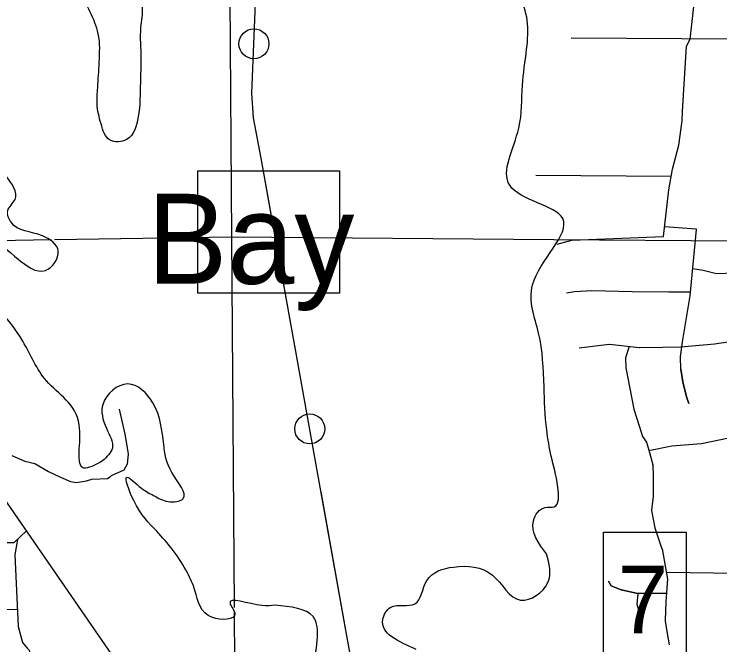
# Model space of a CAD drawing. Extents: x 408847 to 817539, y 923858 to 1151780.
# Drawn here: x 477217 to 481921, y 1070134 to 1074336 of the extents above; entities that cross this region are included whole.
import ezdxf

# ---------------------------------------------------------------- set-up
doc = ezdxf.new("R2010")
doc.units = 0
for name, color, linetype in [('Lakes and Ponds', 7, 'Continuous'), ('Level 12', 7, 'Continuous'), ('Level 42', 7, 'Continuous'), ('Level 43', 7, 'Continuous'), ('Local Roads Improved', 7, 'Continuous'), ('Local Roads Paved', 7, 'Continuous'), ('Narrow River Creek and Branch and Slough', 7, 'Continuous'), ('Section Lines', 7, 'Continuous'), ('State Routes Highway Center Lines', 7, 'Continuous'), ('Township  and Range lines', 7, 'Continuous')]:
    doc.layers.add(name, color=color, linetype=linetype)

msp = doc.modelspace()

# ---------------------------------------------------------------- linework, layer by layer
at = {"layer": 'Lakes and Ponds'}
for points in [[(477806, 1071359.2), (477681.9, 1071311.2), (477651.9, 1071599.5), (477433.6, 1071891.8), (477275.4, 1072156.1), (476829, 1072594.6), (476760.9, 1072644.6), (476710.8, 1072762.8), (476748.9, 1072957), (476835, 1073045.1), (477059.2, 1072880.9), (477245.4, 1072702.7), (477425.6, 1072628.6), (477511.7, 1072756.8), (477405.6, 1072858.9), (477197.4, 1072949), (477175.3, 1073025.1), (477223.4, 1073101.1), (477165.3, 1073255.3), (477037.2, 1073397.5), (476945.1, 1073477.6), (476470.6, 1073551.6), (476206.3, 1073415.5), (476013.2, 1073211.5), (475935.7, 1073223.7), (475935.7, 1073274.7), (476030.1, 1073371.4), (476166.2, 1073501.6), (476298.4, 1073641.7), (476472.6, 1073749.8), (476800.9, 1073705.8), (476969.1, 1073723.8), (476903, 1073854), (476750.9, 1073952.1), (476602.7, 1074054.2), (476418.5, 1074154.3), (476350.4, 1074456.6), (476236.3, 1074586.8), (476050.1, 1074765), (476044.1, 1074881.1), (476006.1, 1075027.2), (475918, 1075299.5), (475859.9, 1075541.8), (475873.9, 1075844.1), (475755.8, 1075682), (475755.8, 1075487.8), (475737.8, 1075207.4), (475711.7, 1075007.2), (475671.7, 1074765), (475689.7, 1074618.8), (475709.7, 1074564.7), (475713.7, 1074440.6), (475437.4, 1074534.7), (475265.2, 1074648.8), (475107.1, 1074855), (474854.8, 1075255.5), (474838.5, 1075446.2), (474950.5, 1075606.9), (475047, 1075577.8), (475169.1, 1075477.7), (475481.5, 1075637.9), (475599.6, 1075810.1), (475607.6, 1076028.3), (475485.5, 1076210.5), (475195.2, 1076168.5), (474978.9, 1076156.5), (475011, 1076334.7), (475165.1, 1076552.9), (475229.2, 1076891.3), (475237.2, 1077169.6), (475233.2, 1077445.9), (475255.2, 1077730.2), (475207.2, 1077990.5), (475267.2, 1078052.6), (475335.4, 1078057.5), (475503.5, 1078014.5), (475643.7, 1077758.2), (475657.7, 1077425.9), (475619.6, 1077101.5), (475561.6, 1076781.2), (475601.6, 1076356.7), (475791.8, 1076064.4), (476020.1, 1076042.4), (476326.4, 1076374.7), (476410.5, 1076627), (476244.3, 1076941.4), (475964, 1077123.6), (475956, 1077335.8), (476006.1, 1077522), (475960, 1077872.4), (475906, 1078098.6), (475873.9, 1078364.9), (475891.9, 1078721.3), (475885.9, 1078919.5), (475871.9, 1079113.7), (475807.4, 1079249.7)], [(480765.3, 1070740.6), (480679.2, 1070960.8), (480757.3, 1071048.9), (480817.3, 1071052.9), (480841.4, 1071185.1), (480797.3, 1071391.3), (480767.3, 1071565.5), (480749.3, 1071853.8), (480713.2, 1072210.2), (480673.2, 1072532.5), (480873.7, 1072974.1), (480521, 1073195.3), (480581.1, 1073575.7), (480605.1, 1073860), (480633.1, 1074102.3), (480637.1, 1074294.5), (480585.1, 1074464.7), (480483, 1074636.9), (480318.8, 1074785), (480076.5, 1074887.1), (479960.4, 1074965.2), (479792.2, 1075293.6), (479970.4, 1075427.7), (480116.6, 1075455.8), (480310.8, 1075395.7), (480499, 1075231.5), (480629.1, 1075191.5), (480641.2, 1075363.7), (480623.1, 1075531.8), (480635.2, 1075686), (480697.2, 1075868.2), (480647.2, 1076038.4), (480549.1, 1076122.5), (480376.9, 1076172.5), (480531, 1076430.8), (480802.1, 1077173.4)], [(478060.1, 1074442.3), (478024.7, 1074559.4), (478008.7, 1074653.5), (477980.7, 1074749.6), (477870.6, 1074745.6), (477728.5, 1074709.5), (477652.4, 1074663.5), (477652.4, 1074521.4), (477724.5, 1074349.3), (477778.5, 1074205.1), (477784.5, 1074015), (477774.5, 1073844.9), (477770.5, 1073736.8), (477796.6, 1073604.7), (477856.6, 1073496.6), (477966.7, 1073500.6), (478044.8, 1073650.7), (478058.8, 1073880.9), (478062.8, 1074041), (478060.8, 1074247.2), (478070.8, 1074381.3), (478060.1, 1074442.3)], [(478955.6, 1070398.9), (478869.2, 1070396.2), (478657, 1070408.2), (478689, 1070340.1), (478538.8, 1070316.1), (478422.7, 1070496.3), (478372.6, 1070614.4), (478168.4, 1070890.7), (478014.3, 1071094.9), (477970.2, 1071251.1), (478066.3, 1071177), (478150.4, 1071127), (478244.5, 1071088.9), (478342.6, 1071107), (478268.5, 1071283.1), (478214.5, 1071469.4), (478142.4, 1071745.7), (477974.2, 1071871.8), (477810, 1071739.6), (477832.1, 1071577.5), (477872.1, 1071445.3), (477806, 1071359.2)], [(479897.6, 1070103.3), (479674.1, 1070302.1), (479728.1, 1070384.2), (479888.3, 1070406.2), (479968.4, 1070562.4), (480146.6, 1070652.5), (480404.9, 1070598.4), (480593.1, 1070432.2), (480775.3, 1070548.4), (480765.3, 1070740.6)], [(480614.3, 1065566.7), (480581.8, 1065938), (480431.1, 1066384.8), (480232, 1066955.4), (480113.7, 1067289.1), (479995.3, 1067601.3), (479920, 1067859.7), (479763.9, 1068279.5), (479634.8, 1068575.6), (479450.6, 1068898.5), (479330.5, 1069303), (479280.4, 1069649.4), (479218.4, 1069963.7), (479210.3, 1070322.1), (478955.6, 1070398.9)]]:
    msp.add_spline(points, degree=3, dxfattribs=at)
at = {"layer": 'Level 12'}
msp.add_lwpolyline([(478441.3, 1073291.6), (479387.1, 1073291.6), (479387.1, 1072475.8), (478441.3, 1072475.8)], close=True, dxfattribs=at)
for centre in [(478815.8, 1074138.2), (479187.9, 1071572.5)]:
    msp.add_circle(centre, 99.8, dxfattribs=at)
at = {"layer": 'Level 43'}
msp.add_lwpolyline([(481145.5, 1070884.1), (481695.8, 1070884.1), (481695.8, 1070045), (481145.5, 1070045)], close=True, dxfattribs=at)
at = {"layer": 'Local Roads Improved'}
for p, q in [((481545.6, 1072853.8), (481582.2, 1073165.9)), ((480837.7, 1072803.7), (480935.1, 1072830.5)), ((480935.6, 1072830.6), (481545.6, 1072853.8)), ((480952.6, 1072488.7), (481067.1, 1072493.5)), ((481067.2, 1072493.5), (481335.7, 1072488.7)), ((480898.7, 1072478.9), (480952.3, 1072488.6)), ((481335.7, 1072488.7), (481582.2, 1072486.2)), ((481582.2, 1072486.2), (481726.3, 1072486.2)), ((481885, 1072139.4), (482084.9, 1072168.7)), ((480984.2, 1072112.5), (481184.1, 1072136.9)), ((481184.6, 1072136.9), (481384.4, 1072115)), ((481315.9, 1072120.8), (481291.6, 1072045.5)), ((481384.6, 1072115), (481540.7, 1072117.4)), ((481540.7, 1072117.4), (481660.3, 1072119.9)), ((481660.4, 1072119.9), (481884.9, 1072139.4)), ((481291.5, 1072044.8), (481293.9, 1071979.3)), ((481294, 1071979), (481347.6, 1071703.3)), ((481347.7, 1071703.1), (481384.2, 1071593.3)), ((481384.3, 1071593.3), (481406.1, 1071522.8)), ((481406.4, 1071522.2), (481432.9, 1071483.7)), ((481799.3, 1071476.1), (482062.9, 1071529.8)), ((481433.2, 1071483.1), (481452.6, 1071415)), ((481448.9, 1071428), (481601.4, 1071459)), ((481601.6, 1071459), (481799.1, 1071476.1)), ((481452.6, 1071415), (481474.5, 1071332.2)), ((481474.6, 1071331.8), (481477, 1071261.2)), ((481477, 1071261.2), (481477, 1071123)), ((481477, 1071122.8), (481464.8, 1071030.4)), ((481464.9, 1071029.8), (481486.7, 1070913)), ((481486.8, 1070912.7), (481535.5, 1070773.8)), ((481535.6, 1070773.5), (481572.2, 1070571.2)), ((482204.3, 1070607.6), (481564.9, 1070614.9)), ((481572.2, 1070570.7), (481560, 1070422)), ((481560, 1070421.9), (481557.6, 1070295.1)), ((481557.6, 1070294.8), (481564.9, 1070236.4)), ((481564.9, 1070236.3), (481584.4, 1070133.9))]:
    msp.add_line(p, q, dxfattribs=at)
for points in [[(481672.5, 1073687.8), (481699.4, 1074122.6), (481723.8, 1074169), (481762.9, 1074525.5)], [(481582.2, 1073165.9), (481606.6, 1073302.7), (481648.1, 1073463.9), (481670.1, 1073625.1), (481672.5, 1073687.8)]]:
    msp.add_lwpolyline(points, dxfattribs=at)
for centre, start, end in [((480935.6, 1072828.6), 92.1771, 105.3835), ((481067.2, 1072491.5), 88.9579, 92.4379), ((480952.6, 1072486.7), 92.4379, 100.3099), ((481335.7, 1072490.7), 268.9579, 269.4325), ((481582.2, 1072488.2), 269.4325, 270), ((481184.3, 1072135), 83.7334, 96.9564), ((481660.2, 1072121.9), 271.1697, 274.9722), ((481884.7, 1072141.4), 274.9722, 278.3297), ((481384.6, 1072117), 263.7334, 270.8956), ((481293.5, 1072044.9), 162.1296, 182.12), ((481295.9, 1071979.4), 182.12, 191.0118), ((481349.6, 1071703.7), 191.0118, 198.4264), ((481382.3, 1071592.7), 17.2334, 18.4264), ((481408, 1071523.4), 197.2334, 214.4952), ((481431.2, 1071482.5), 15.9379, 34.4952), ((481601.8, 1071457), 94.9417, 101.4876), ((481798.9, 1071478.1), 274.9417, 281.5194), ((481450.7, 1071414.5), 14.8194, 15.9379), ((481472.6, 1071331.7), 1.974, 14.8194), ((481475, 1071123), 352.5078, 0), ((481466.8, 1071030.2), 172.5078, 190.6145), ((481488.7, 1070913.4), 190.6145, 199.3259), ((481533.7, 1070773.2), 10.2391, 19.3259), ((481570.2, 1070570.9), 355.3164, 10.2391), ((481562, 1070421.9), 175.3164, 178.8988), ((481559.6, 1070295.1), 178.8988, 187.1215), ((481566.9, 1070236.7), 187.1215, 190.7791), ((481586.4, 1070134.2), 190.7791, 195.9379)]:
    msp.add_arc(centre, 2, start, end, dxfattribs=at)
at = {"layer": 'Local Roads Paved'}
for p, q in [((480930.4, 1074178.7), (482580.6, 1074166.5)), ((480930.4, 1074178.7), (482580.6, 1074166.5)), ((481596.9, 1073254.3), (480693.7, 1073261.7)), ((481763.3, 1072904), (481552.7, 1072918.9)), ((481723.8, 1072459.4), (481765.1, 1072901.8)), ((481809.2, 1072627.9), (481740.6, 1072639.3)), ((481899.3, 1072606), (481809.3, 1072627.9)), ((482016.7, 1072610.8), (481899.8, 1072605.9)), ((480952.6, 1072488.7), (481067.1, 1072493.5)), ((480952.6, 1072488.7), (481067.1, 1072493.5)), ((481067.2, 1072493.5), (481335.7, 1072488.7)), ((481067.2, 1072493.5), (481335.7, 1072488.7)), ((480898.7, 1072478.9), (480952.3, 1072488.6)), ((480898.7, 1072478.9), (480952.3, 1072488.6)), ((481335.7, 1072488.7), (481582.2, 1072486.2)), ((481335.7, 1072488.7), (481582.2, 1072486.2)), ((481582.2, 1072486.2), (481726.3, 1072486.2)), ((481582.2, 1072486.2), (481726.3, 1072486.2)), ((481675, 1072166.3), (481723.8, 1072459.3)), ((481657.9, 1072054.1), (481675, 1072166.3)), ((481885, 1072139.4), (482084.9, 1072168.7)), ((480984.2, 1072112.5), (481184.1, 1072136.9)), ((481184.6, 1072136.9), (481384.4, 1072115)), ((481384.6, 1072115), (481540.7, 1072117.4)), ((481540.7, 1072117.4), (481660.3, 1072119.9)), ((481660.4, 1072119.9), (481884.9, 1072139.4)), ((481660.3, 1071970.9), (481657.9, 1072053.7)), ((481660.3, 1071970.9), (481674.7, 1071886.5)), ((481674.7, 1071886.5), (481660.3, 1071970.9)), ((481674.8, 1071886.3), (481699.1, 1071786.3)), ((481699.1, 1071786.3), (481674.8, 1071886.3)), ((481699.1, 1071786.3), (481674.8, 1071886.3)), ((481699.2, 1071786.2), (481713.8, 1071742.3)), ((481713.8, 1071742.3), (481699.2, 1071786.2)), ((481195.9, 1070527.6), (481179.2, 1070558.7)), ((481179.2, 1070558.7), (481195.9, 1070527.6)), ((481264.5, 1070500.2), (481197, 1070526.7)), ((481197, 1070526.7), (481264.5, 1070500.2)), ((481371.8, 1070475.8), (481264.8, 1070500.1)), ((481264.8, 1070500.1), (481371.8, 1070475.8)), ((481374.5, 1070475.7), (481367.2, 1070405.3)), ((481567.3, 1070478.1), (481372.3, 1070475.7)), ((481372.3, 1070475.7), (481567.3, 1070478.1)), ((481367.3, 1070404.5), (481391.6, 1070321.8))]:
    msp.add_line(p, q, dxfattribs=at)
for points in [[(477917, 1071703.6), (477954.5, 1071537.6), (477978.6, 1071406.5), (477970.6, 1071336.9), (477949.2, 1071296.7), (477863.5, 1071259.2), (477855.5, 1071251.2), (477839.5, 1071240.5)], [(476343.9, 1071597.5), (476686.4, 1071059.5), (476793.4, 1070960.5), (476889.7, 1070882.8), (476924.5, 1070853.4), (477039.5, 1070818.6), (477143.9, 1070815.9), (477218.8, 1070815.9), (477299.1, 1070894.1)], [(477202.7, 1071395.8), (477288.3, 1071358.3), (477355.2, 1071342.2), (477446.2, 1071288.7), (477526.4, 1071251.2), (477593.3, 1071221.8), (477633.5, 1071216.4), (477700.3, 1071227.1), (477735.1, 1071237.8), (477839.5, 1071243.2)], [(476915.3, 1070861.2), (476876.3, 1070808.3), (476865.6, 1070720), (476865.6, 1070655.7), (476967.3, 1070374.7), (477239.8, 1070369.1)], [(477239.7, 1070836.3), (477221.4, 1070732.9), (477245.5, 1070256.9), (477272.3, 1070149.8)], [(477272.3, 1070149.8), (477304, 1070112.2), (477317.7, 1070098.5), (477329.1, 1070053.3), (477365.9, 1069658.1)]]:
    msp.add_lwpolyline(points, dxfattribs=at)
for centre, start, end in [((481763.1, 1072902), 354.6663, 85.9603), ((481808.8, 1072625.9), 76.3221, 80.5331), ((481899.8, 1072607.9), 256.3221, 272.3871), ((481067.2, 1072491.5), 88.9579, 92.4379), ((481067.2, 1072491.5), 88.9579, 92.4379), ((480952.6, 1072486.7), 92.4379, 100.3099), ((480952.6, 1072486.7), 92.4379, 100.3099), ((481335.7, 1072490.7), 268.9579, 269.4325), ((481335.7, 1072490.7), 268.9579, 269.4325), ((481582.2, 1072488.2), 269.4325, 270), ((481582.2, 1072488.2), 269.4325, 270), ((481721.8, 1072459.6), 350.5423, 354.6663), ((481677, 1072166), 170.5423, 171.3517), ((481184.3, 1072135), 83.7334, 96.9564), ((481660.2, 1072121.9), 271.1697, 274.9722), ((481884.7, 1072141.4), 274.9722, 278.3297), ((481384.6, 1072117), 263.7334, 270.8956), ((481659.9, 1072053.8), 171.3517, 181.6838), ((481676.7, 1071886.8), 189.6723, 193.7004), ((481676.7, 1071886.8), 189.6723, 193.7004), ((481701.1, 1071786.8), 193.7004, 198.4264), ((481701.1, 1071786.8), 193.7004, 198.4264), ((481197.7, 1070528.6), 208.2888, 248.5426), ((481197.7, 1070528.6), 208.2888, 248.5426), ((481265.2, 1070502), 248.5426, 257.1896), ((481265.2, 1070502), 248.5426, 257.1896), ((481372.3, 1070477.7), 257.1896, 270.7165), ((481372.3, 1070477.7), 257.1896, 270.7165), ((481369.2, 1070405.1), 174.0968, 196.3818)]:
    msp.add_arc(centre, 2, start, end, dxfattribs=at)
at = {"layer": 'Narrow River Creek and Branch and Slough'}
for points in [[(482087, 1064025.6), (481376.6, 1064839.5), (481078, 1065344.3), (480727.9, 1066175.2), (479832.2, 1068355.9), (479718.9, 1068644.4), (479430.6, 1070218.6), (478864.3, 1073376.6), (478812.9, 1073644.4), (478802.6, 1073809.3), (478864.3, 1075340), (479090.9, 1081286.4), (479132, 1082007.6), (479121.8, 1082275.4), (478754.2, 1083480.8), (478640.9, 1083686.8), (478424.7, 1083934.1), (478260, 1084078.3), (478064.4, 1084346.2)], [(478958.4, 1072852.1), (478864.3, 1073376.6), (478812.9, 1073644.4), (478808.5, 1073713.7)], [(479112.8, 1071990.8), (478958.4, 1072852.1)], [(479417.3, 1070292.9), (479262.9, 1071154.2)], [(479574.7, 1069432.2), (479430.6, 1070218.6), (479417.3, 1070292.9)]]:
    msp.add_lwpolyline(points, dxfattribs=at)
at = {"layer": 'Section Lines'}
for p, q in [((477090.8, 1072828), (477467.6, 1072833.8)), ((477487.7, 1072834.1), (478667.2, 1072852.3)), ((478667.2, 1072852.3), (480814.1, 1072835.4)), ((480814.2, 1072835.4), (483771, 1072812.2))]:
    msp.add_line(p, q, dxfattribs=at)
at = {"layer": 'State Routes Highway Center Lines'}
msp.add_lwpolyline([(478505, 1069139.5), (478094.3, 1069740.2), (474656.9, 1074727.5)], dxfattribs=at)
at = {"layer": 'Township  and Range lines'}
for p, q in [((478628.6, 1078255), (478667.2, 1072852.3)), ((478667.2, 1072852.3), (478683.2, 1070382.8)), ((478683.5, 1070348.7), (478721.4, 1064511.7))]:
    msp.add_line(p, q, dxfattribs=at)

# ---------------------------------------------------------------- texts
at = {"layer": 'Level 42'}
msp.add_text('Bay', height=600, rotation=0.0005, dxfattribs=at).set_placement((478103, 1072539.4))
at = {"layer": 'Level 43'}
msp.add_text('7', height=450, rotation=0.0005, dxfattribs=at).set_placement((481241.4, 1070211))

doc.saveas('drawing.dxf')
